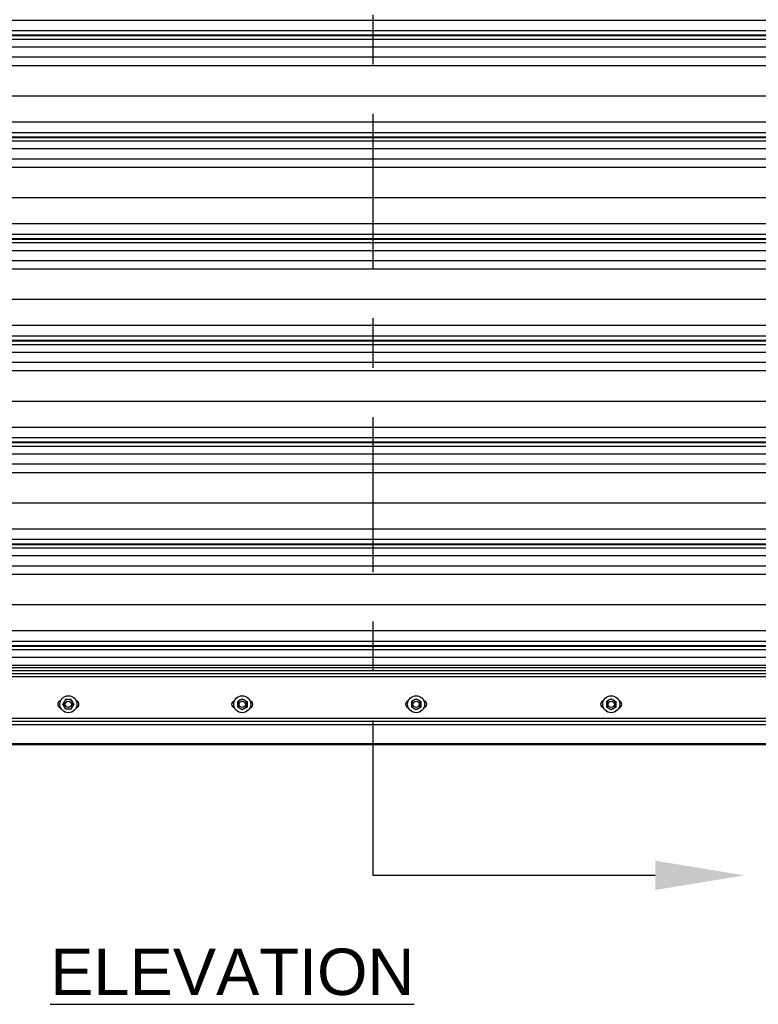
# Model space of a CAD drawing. Header units: inches. Extents: x 170 to 284, y 215 to 248.
# Tile 731 of 1056: x 228.73 to 230.22, y 219.57 to 221.56. Entities that reach past the tile are written whole.
import ezdxf
from ezdxf import colors
from ezdxf.entities.mleader import LeaderData, LeaderLine
from ezdxf.math import Vec2, Vec3

# ---------------------------------------------------------------- set-up
doc = ezdxf.new("R2010")
doc.units = ezdxf.units.IN
doc.header["$LTSCALE"] = 0.25
doc.header["$MEASUREMENT"] = 0
doc.linetypes.add('CENTER', pattern=[2, 1.25, -0.25, 0.25, -0.25])
for name, color, linetype in [('ANNOTATIONS', 1, 'Continuous'), ('LH FRONT OF HOOD', 7, 'Continuous'), ('RH TOP OF HOOD', 7, 'Continuous'), ('SECTION CUTS', 6, 'CENTER')]:
    doc.layers.add(name, color=color, linetype=linetype)
doc.styles.add('ARIAL', font='arial.ttf', dxfattribs={"height": 0.09375})
doc.styles.get("Standard").update_dxf_attribs({"font": 'romans.shx'})

msp = doc.modelspace()

# ---------------------------------------------------------------- linework, layer by layer
at = {"layer": 'LH FRONT OF HOOD'}
msp.add_line((233.10897, 220.09171), (225.37282, 220.09171), dxfattribs=at)
at = {"layer": 'RH TOP OF HOOD'}
for p, q in [((227.16361, 221.5552), (231.19593, 221.5552)), ((227.16361, 221.53382), (231.19593, 221.53382)), ((231.19593, 221.52434), (227.16361, 221.52434)), ((227.16361, 221.5237), (231.19593, 221.5237)), ((227.16361, 221.51668), (231.19593, 221.51668)), ((227.16361, 221.501), (231.19593, 221.501)), ((227.16361, 221.48061), (231.19593, 221.48061)), ((227.24016, 221.46353), (231.11938, 221.46353)), ((227.19378, 221.40214), (231.16577, 221.40214)), ((227.16361, 221.34975), (231.19593, 221.34975)), ((227.16361, 221.32837), (231.19593, 221.32837)), ((231.19593, 221.31889), (227.16361, 221.31889)), ((227.16361, 221.31825), (231.19593, 221.31825)), ((227.16361, 221.31123), (231.19593, 221.31123)), ((227.16361, 221.29555), (231.19593, 221.29555)), ((227.16361, 221.27516), (231.19593, 221.27516)), ((227.24016, 221.25808), (231.11938, 221.25808)), ((227.19378, 221.19669), (231.16577, 221.19669)), ((227.16361, 221.14431), (231.19593, 221.14431)), ((227.16361, 221.12293), (231.19593, 221.12293)), ((231.19593, 221.11344), (227.16361, 221.11344)), ((227.16361, 221.1128), (231.19593, 221.1128)), ((227.16361, 221.10578), (231.19593, 221.10578)), ((227.16361, 221.0901), (231.19593, 221.0901)), ((227.16361, 221.06971), (231.19593, 221.06971)), ((227.24016, 221.05264), (231.11938, 221.05264)), ((227.19378, 220.99124), (231.16577, 220.99124)), ((227.16361, 220.93886), (231.19593, 220.93886)), ((227.16361, 220.91748), (231.19593, 220.91748)), ((231.19593, 220.90799), (227.16361, 220.90799)), ((227.16361, 220.90736), (231.19593, 220.90736)), ((227.16361, 220.90034), (231.19593, 220.90034)), ((227.16361, 220.88465), (231.19593, 220.88465)), ((227.16361, 220.86426), (231.19593, 220.86426)), ((227.24016, 220.84719), (231.11938, 220.84719)), ((227.19378, 220.7858), (231.16577, 220.7858)), ((227.16361, 220.73341), (231.19593, 220.73341)), ((227.16361, 220.71203), (231.19593, 220.71203)), ((231.19593, 220.70255), (227.16361, 220.70255)), ((227.16361, 220.70191), (231.19593, 220.70191)), ((227.16361, 220.69489), (231.19593, 220.69489)), ((227.16361, 220.67921), (231.19593, 220.67921)), ((227.16361, 220.65882), (231.19593, 220.65882)), ((227.24016, 220.64174), (231.11938, 220.64174)), ((227.19378, 220.58035), (231.16577, 220.58035)), ((227.16361, 220.52796), (231.19593, 220.52796)), ((227.16361, 220.50658), (231.19593, 220.50658)), ((231.19593, 220.4971), (227.16361, 220.4971)), ((227.16361, 220.49646), (231.19593, 220.49646)), ((227.16361, 220.48944), (231.19593, 220.48944)), ((227.16361, 220.47376), (231.19593, 220.47376)), ((227.16361, 220.45337), (231.19593, 220.45337)), ((227.24016, 220.43629), (231.11938, 220.43629)), ((227.19378, 220.3749), (231.16577, 220.3749)), ((227.16361, 220.32252), (231.19593, 220.32252)), ((227.16361, 220.30114), (231.19593, 220.30114)), ((231.19593, 220.29165), (227.16361, 220.29165)), ((227.16361, 220.29101), (231.19593, 220.29101)), ((227.16361, 220.28399), (231.19593, 220.28399)), ((227.16361, 220.26831), (231.19593, 220.26831)), ((231.19593, 220.25192), (227.16361, 220.25192)), ((231.19593, 220.24733), (227.16361, 220.24733)), ((231.19593, 220.24114), (227.16361, 220.24114)), ((227.16361, 220.23553), (231.19593, 220.23553)), ((231.19593, 220.22911), (227.16361, 220.22911)), ((227.16361, 220.14564), (231.19593, 220.14564)), ((231.33697, 220.13199), (227.02257, 220.13199)), ((227.15526, 220.1328), (231.20429, 220.1328)), ((227.16361, 220.13922), (231.19593, 220.13922)), ((231.33697, 220.09358), (227.02257, 220.09358)), ((231.33697, 220.09243), (227.02257, 220.09243)), ((231.33697, 220.09171), (227.02257, 220.09171)), ((231.29228, 220.09358), (227.16578, 220.09358))]:
    msp.add_line(p, q, dxfattribs=at)
for centre, radius in [((228.8288, 220.17346), 0.01712), ((229.17977, 220.17346), 0.01712), ((229.53075, 220.17346), 0.01712), ((229.92452, 220.17346), 0.01712), ((228.8288, 220.17346), 0.00642), ((229.17977, 220.17346), 0.00642), ((229.53075, 220.17346), 0.00642), ((229.92452, 220.17346), 0.00642)]:
    msp.add_circle(centre, radius, dxfattribs=at)
for centre, radius, start, end in [((228.8288, 220.17346), 0.00962, 90, 150), ((228.8288, 220.17346), 0.00962, 30, 90), ((229.17977, 220.17346), 0.00962, 60, 120), ((229.53075, 220.17346), 0.00962, 60, 120), ((229.92452, 220.17346), 0.00962, 60, 120), ((228.81489, 220.17346), 0.00749, 102.05152, 257.94848), ((228.8288, 220.17346), 0.00962, 150, 210), ((228.8288, 220.17346), 0.00962, 210, 270), ((228.8288, 220.17346), 0.00962, 270, 330), ((228.8288, 220.17346), 0.00962, 330, 30), ((228.84271, 220.17346), 0.00749, 282.05152, 77.94848), ((229.16479, 220.17346), 0.00642, 98.21321, 261.78679), ((229.17977, 220.17346), 0.00962, 120, 180), ((229.17977, 220.17346), 0.00962, 180, 240), ((229.17977, 220.17346), 0.00962, 240, 300), ((229.17977, 220.17346), 0.00962, 0, 60), ((229.17977, 220.17346), 0.00962, 300, 0), ((229.19475, 220.17346), 0.00642, 278.21321, 81.78679), ((229.51684, 220.17346), 0.00749, 102.05152, 257.94848), ((229.53075, 220.17346), 0.00962, 120, 180), ((229.53075, 220.17346), 0.00962, 180, 240), ((229.53075, 220.17346), 0.00962, 240, 300), ((229.53075, 220.17346), 0.00962, 0, 60), ((229.53075, 220.17346), 0.00962, 300, 0), ((229.54466, 220.17346), 0.00749, 282.05152, 77.94848), ((229.91061, 220.17346), 0.00749, 102.05152, 257.94848), ((229.92452, 220.17346), 0.00962, 120, 180), ((229.92452, 220.17346), 0.00962, 180, 240), ((229.92452, 220.17346), 0.00962, 240, 300), ((229.92452, 220.17346), 0.00962, 0, 60), ((229.92452, 220.17346), 0.00962, 300, 0), ((229.93843, 220.17346), 0.00749, 282.05152, 77.94848)]:
    msp.add_arc(centre, radius, start, end, dxfattribs=at)
for points, knots in [([(228.82047, 220.17828), (228.82086, 220.17895), (228.82165, 220.18032), (228.82257, 220.18191), (228.82309, 220.18282), (228.82325, 220.18309)], [0, 0, 0, 0, 0.4057211, 0.8260994, 1, 1, 1, 1]), ([(228.8288, 220.18309), (228.82867, 220.18309), (228.82712, 220.18309), (228.82522, 220.18309), (228.82357, 220.18309), (228.82325, 220.18309)], [0, 0, 0, 0, 0.0660449, 0.8129016, 1, 1, 1, 1]), ([(228.83436, 220.18309), (228.83389, 220.18309), (228.83212, 220.18309), (228.83021, 220.18309), (228.8288, 220.18309)], [0, 0, 0, 0, 0.2661568, 1, 1, 1, 1]), ([(228.83436, 220.18309), (228.83479, 220.18234), (228.83567, 220.18082), (228.83663, 220.17915), (228.83712, 220.1783), (228.83713, 220.17828)], [0, 0, 0, 0, 0.4839977, 0.9856214, 1, 1, 1, 1]), ([(229.17496, 220.1818), (229.17563, 220.18219), (229.177, 220.18298), (229.1786, 220.1839), (229.17951, 220.18442), (229.17977, 220.18458)], [0, 0, 0, 0, 0.4057211, 0.8260994, 1, 1, 1, 1]), ([(229.17977, 220.18458), (229.18052, 220.18414), (229.18204, 220.18326), (229.18371, 220.1823), (229.18456, 220.18181), (229.18458, 220.1818)], [0, 0, 0, 0, 0.4839977, 0.9856214, 1, 1, 1, 1]), ([(229.52594, 220.1818), (229.52661, 220.18219), (229.52798, 220.18298), (229.52957, 220.1839), (229.53048, 220.18442), (229.53075, 220.18458)], [0, 0, 0, 0, 0.4057211, 0.8260994, 1, 1, 1, 1]), ([(229.53075, 220.18458), (229.53149, 220.18414), (229.53302, 220.18326), (229.53468, 220.1823), (229.53553, 220.18181), (229.53556, 220.1818)], [0, 0, 0, 0, 0.4839977, 0.9856214, 1, 1, 1, 1]), ([(229.91971, 220.1818), (229.92038, 220.18219), (229.92175, 220.18298), (229.92335, 220.1839), (229.92425, 220.18442), (229.92452, 220.18458)], [0, 0, 0, 0, 0.4057211, 0.8260994, 1, 1, 1, 1]), ([(229.92452, 220.18458), (229.92527, 220.18414), (229.92679, 220.18326), (229.92845, 220.1823), (229.92931, 220.18181), (229.92933, 220.1818)], [0, 0, 0, 0, 0.4839977, 0.9856214, 1, 1, 1, 1]), ([(228.81769, 220.17346), (228.81812, 220.17421), (228.819, 220.17573), (228.81996, 220.1774), (228.82045, 220.17825), (228.82047, 220.17828)], [0, 0, 0, 0, 0.4839977, 0.9856214, 1, 1, 1, 1]), ([(228.82047, 220.16865), (228.82008, 220.16933), (228.81929, 220.1707), (228.81837, 220.17229), (228.81784, 220.1732), (228.81769, 220.17346)], [0, 0, 0, 0, 0.4057211, 0.8260994, 1, 1, 1, 1]), ([(228.82325, 220.16384), (228.82281, 220.16459), (228.82194, 220.16611), (228.82097, 220.16778), (228.82048, 220.16863), (228.82047, 220.16865)], [0, 0, 0, 0, 0.4839977, 0.9856214, 1, 1, 1, 1]), ([(228.8288, 220.16384), (228.82867, 220.16384), (228.82712, 220.16384), (228.82522, 220.16384), (228.82357, 220.16384), (228.82325, 220.16384)], [0, 0, 0, 0, 0.0660449, 0.8129016, 1, 1, 1, 1]), ([(228.83436, 220.16384), (228.83389, 220.16384), (228.83212, 220.16384), (228.83021, 220.16384), (228.8288, 220.16384)], [0, 0, 0, 0, 0.2661568, 1, 1, 1, 1]), ([(228.83713, 220.16865), (228.83675, 220.16798), (228.83595, 220.16661), (228.83503, 220.16502), (228.83451, 220.16411), (228.83436, 220.16384)], [0, 0, 0, 0, 0.4057211, 0.8260994, 1, 1, 1, 1]), ([(228.83713, 220.17828), (228.83752, 220.1776), (228.83831, 220.17623), (228.83923, 220.17464), (228.83976, 220.17373), (228.83991, 220.17346)], [0, 0, 0, 0, 0.4057211, 0.8260994, 1, 1, 1, 1]), ([(228.83991, 220.17346), (228.83948, 220.17272), (228.8386, 220.1712), (228.83764, 220.16953), (228.83715, 220.16868), (228.83713, 220.16865)], [0, 0, 0, 0, 0.4839977, 0.9856214, 1, 1, 1, 1]), ([(229.17015, 220.17902), (229.1709, 220.17945), (229.17242, 220.18033), (229.17408, 220.18129), (229.17494, 220.18178), (229.17496, 220.1818)], [0, 0, 0, 0, 0.4839977, 0.9856214, 1, 1, 1, 1]), ([(229.17015, 220.17902), (229.17015, 220.17855), (229.17015, 220.17678), (229.17015, 220.17487), (229.17015, 220.17346)], [0, 0, 0, 0, 0.2661568, 1, 1, 1, 1]), ([(229.17015, 220.17346), (229.17015, 220.17334), (229.17015, 220.17179), (229.17015, 220.16988), (229.17015, 220.16824), (229.17015, 220.16791)], [0, 0, 0, 0, 0.0660449, 0.8129016, 1, 1, 1, 1]), ([(229.17496, 220.16513), (229.17429, 220.16552), (229.17292, 220.16631), (229.17133, 220.16723), (229.17042, 220.16776), (229.17015, 220.16791)], [0, 0, 0, 0, 0.4057211, 0.8260994, 1, 1, 1, 1]), ([(229.17977, 220.16235), (229.17903, 220.16279), (229.1775, 220.16366), (229.17584, 220.16463), (229.17499, 220.16512), (229.17496, 220.16513)], [0, 0, 0, 0, 0.4839977, 0.9856214, 1, 1, 1, 1]), ([(229.18458, 220.16513), (229.18391, 220.16474), (229.18254, 220.16395), (229.18095, 220.16303), (229.18004, 220.16251), (229.17977, 220.16235)], [0, 0, 0, 0, 0.4057211, 0.8260994, 1, 1, 1, 1]), ([(229.18458, 220.1818), (229.18526, 220.18141), (229.18663, 220.18062), (229.18822, 220.1797), (229.18913, 220.17917), (229.1894, 220.17902)], [0, 0, 0, 0, 0.4057211, 0.8260994, 1, 1, 1, 1]), ([(229.1894, 220.16791), (229.18865, 220.16748), (229.18713, 220.1666), (229.18546, 220.16564), (229.18461, 220.16515), (229.18458, 220.16513)], [0, 0, 0, 0, 0.4839977, 0.9856214, 1, 1, 1, 1]), ([(229.1894, 220.17902), (229.1894, 220.17855), (229.1894, 220.17678), (229.1894, 220.17487), (229.1894, 220.17346)], [0, 0, 0, 0, 0.2661568, 1, 1, 1, 1]), ([(229.1894, 220.17346), (229.1894, 220.17334), (229.1894, 220.17179), (229.1894, 220.16988), (229.1894, 220.16824), (229.1894, 220.16791)], [0, 0, 0, 0, 0.0660449, 0.8129016, 1, 1, 1, 1]), ([(229.52112, 220.17902), (229.52187, 220.17945), (229.52339, 220.18033), (229.52506, 220.18129), (229.52591, 220.18178), (229.52594, 220.1818)], [0, 0, 0, 0, 0.4839977, 0.9856214, 1, 1, 1, 1]), ([(229.52112, 220.17902), (229.52112, 220.17855), (229.52112, 220.17678), (229.52112, 220.17487), (229.52112, 220.17346)], [0, 0, 0, 0, 0.2661568, 1, 1, 1, 1]), ([(229.52112, 220.17346), (229.52112, 220.17334), (229.52112, 220.17179), (229.52112, 220.16988), (229.52112, 220.16824), (229.52112, 220.16791)], [0, 0, 0, 0, 0.0660449, 0.8129016, 1, 1, 1, 1]), ([(229.52594, 220.16513), (229.52526, 220.16552), (229.52389, 220.16631), (229.5223, 220.16723), (229.52139, 220.16776), (229.52112, 220.16791)], [0, 0, 0, 0, 0.4057211, 0.8260994, 1, 1, 1, 1]), ([(229.53075, 220.16235), (229.53, 220.16279), (229.52848, 220.16366), (229.52681, 220.16463), (229.52596, 220.16512), (229.52594, 220.16513)], [0, 0, 0, 0, 0.4839977, 0.9856214, 1, 1, 1, 1]), ([(229.53556, 220.16513), (229.53488, 220.16474), (229.53352, 220.16395), (229.53192, 220.16303), (229.53101, 220.16251), (229.53075, 220.16235)], [0, 0, 0, 0, 0.4057211, 0.8260994, 1, 1, 1, 1]), ([(229.53556, 220.1818), (229.53623, 220.18141), (229.5376, 220.18062), (229.53919, 220.1797), (229.5401, 220.17917), (229.54037, 220.17902)], [0, 0, 0, 0, 0.4057211, 0.8260994, 1, 1, 1, 1]), ([(229.54037, 220.16791), (229.53962, 220.16748), (229.5381, 220.1666), (229.53643, 220.16564), (229.53558, 220.16515), (229.53556, 220.16513)], [0, 0, 0, 0, 0.4839977, 0.9856214, 1, 1, 1, 1]), ([(229.54037, 220.17902), (229.54037, 220.17855), (229.54037, 220.17678), (229.54037, 220.17487), (229.54037, 220.17346)], [0, 0, 0, 0, 0.2661568, 1, 1, 1, 1]), ([(229.54037, 220.17346), (229.54037, 220.17334), (229.54037, 220.17179), (229.54037, 220.16988), (229.54037, 220.16824), (229.54037, 220.16791)], [0, 0, 0, 0, 0.0660449, 0.8129016, 1, 1, 1, 1]), ([(229.9149, 220.17902), (229.91565, 220.17945), (229.91717, 220.18033), (229.91883, 220.18129), (229.91969, 220.18178), (229.91971, 220.1818)], [0, 0, 0, 0, 0.4839977, 0.9856214, 1, 1, 1, 1]), ([(229.9149, 220.17902), (229.9149, 220.17855), (229.9149, 220.17678), (229.9149, 220.17487), (229.9149, 220.17346)], [0, 0, 0, 0, 0.2661568, 1, 1, 1, 1]), ([(229.9149, 220.17346), (229.9149, 220.17334), (229.9149, 220.17179), (229.9149, 220.16988), (229.9149, 220.16824), (229.9149, 220.16791)], [0, 0, 0, 0, 0.0660449, 0.8129016, 1, 1, 1, 1]), ([(229.91971, 220.16513), (229.91904, 220.16552), (229.91767, 220.16631), (229.91607, 220.16723), (229.91516, 220.16776), (229.9149, 220.16791)], [0, 0, 0, 0, 0.4057211, 0.8260994, 1, 1, 1, 1]), ([(229.92452, 220.16235), (229.92377, 220.16279), (229.92225, 220.16366), (229.92059, 220.16463), (229.91973, 220.16512), (229.91971, 220.16513)], [0, 0, 0, 0, 0.4839977, 0.9856214, 1, 1, 1, 1]), ([(229.92933, 220.16513), (229.92866, 220.16474), (229.92729, 220.16395), (229.9257, 220.16303), (229.92479, 220.16251), (229.92452, 220.16235)], [0, 0, 0, 0, 0.4057211, 0.8260994, 1, 1, 1, 1]), ([(229.92933, 220.1818), (229.93, 220.18141), (229.93137, 220.18062), (229.93297, 220.1797), (229.93388, 220.17917), (229.93414, 220.17902)], [0, 0, 0, 0, 0.4057211, 0.8260994, 1, 1, 1, 1]), ([(229.93414, 220.16791), (229.93339, 220.16748), (229.93187, 220.1666), (229.93021, 220.16564), (229.92936, 220.16515), (229.92933, 220.16513)], [0, 0, 0, 0, 0.4839977, 0.9856214, 1, 1, 1, 1]), ([(229.93414, 220.17902), (229.93414, 220.17855), (229.93414, 220.17678), (229.93414, 220.17487), (229.93414, 220.17346)], [0, 0, 0, 0, 0.2661568, 1, 1, 1, 1]), ([(229.93414, 220.17346), (229.93414, 220.17334), (229.93414, 220.17179), (229.93414, 220.16988), (229.93414, 220.16824), (229.93414, 220.16791)], [0, 0, 0, 0, 0.0660449, 0.8129016, 1, 1, 1, 1])]:
    msp.add_open_spline(points, degree=3, knots=knots, dxfattribs=at)
at = {"layer": 'SECTION CUTS'}
for p, q in [((229.44389, 219.82804), (229.44389, 225.47531)), ((226.51802, 221.46353), (231.93738, 221.46353))]:
    msp.add_line(p, q, dxfattribs=at)

# ---------------------------------------------------------------- texts
at = {"layer": 'ANNOTATIONS', "insert": (229.15964, 219.68013), "char_height": 0.09375, "width": 3.0834986, "attachment_point": 2, "style": 'ARIAL'}
msp.add_mtext('{\\LELEVATION}', dxfattribs=at)

# ---------------------------------------------------------------- leaders
at = {"layer": 'SECTION CUTS'}
ml = msp.add_multileader_mtext('Standard', dxfattribs=at)
ml.set_content('', color=256)
ml.set_leader_properties()
ml.build(insert=Vec2(0, 0))
ml.multileader.update_dxf_attribs({"dogleg_length": 0, "arrow_head_size": 0.18})
ctx = ml.context
ctx.base_point, ctx.char_height, ctx.arrow_head_size, ctx.landing_gap_size, ctx.plane_origin, ctx.plane_x_axis, ctx.plane_y_axis = Vec3(229.44389, 219.82804), 0.18, 0.18, 0, Vec3(230.19341, 219.82804), Vec3(0, 1), Vec3(-1, 0)
notes = []
notes.append((ctx, [(0, (1, 1, 0), (229.44389, 219.82804), (1, 0), 0, [(0, [(230.19341, 219.82804)], 0, [])])]))
ctx.mtext.insert, ctx.mtext.text_direction, ctx.mtext.rotation, ctx.mtext.flow_direction = Vec3(229.35389, 219.82804), Vec3(0, 1), 1.5707963, 5
for ctx, leaders in notes:
    for number, flags, end, landing, length, lines in leaders:
        leader = LeaderData()
        leader.index, (leader.has_last_leader_line, leader.has_dogleg_vector, leader.attachment_direction) = number, flags
        leader.last_leader_point, leader.dogleg_vector, leader.dogleg_length = Vec3(end), Vec3(landing), length
        for number, points, colour, breaks in lines:
            line = LeaderLine()
            line.index, line.vertices, line.color, line.breaks = number, Vec3.list(points), colors.encode_raw_color(colour), breaks
            leader.lines.append(line)
        ctx.leaders.append(leader)

doc.saveas('drawing.dxf')
